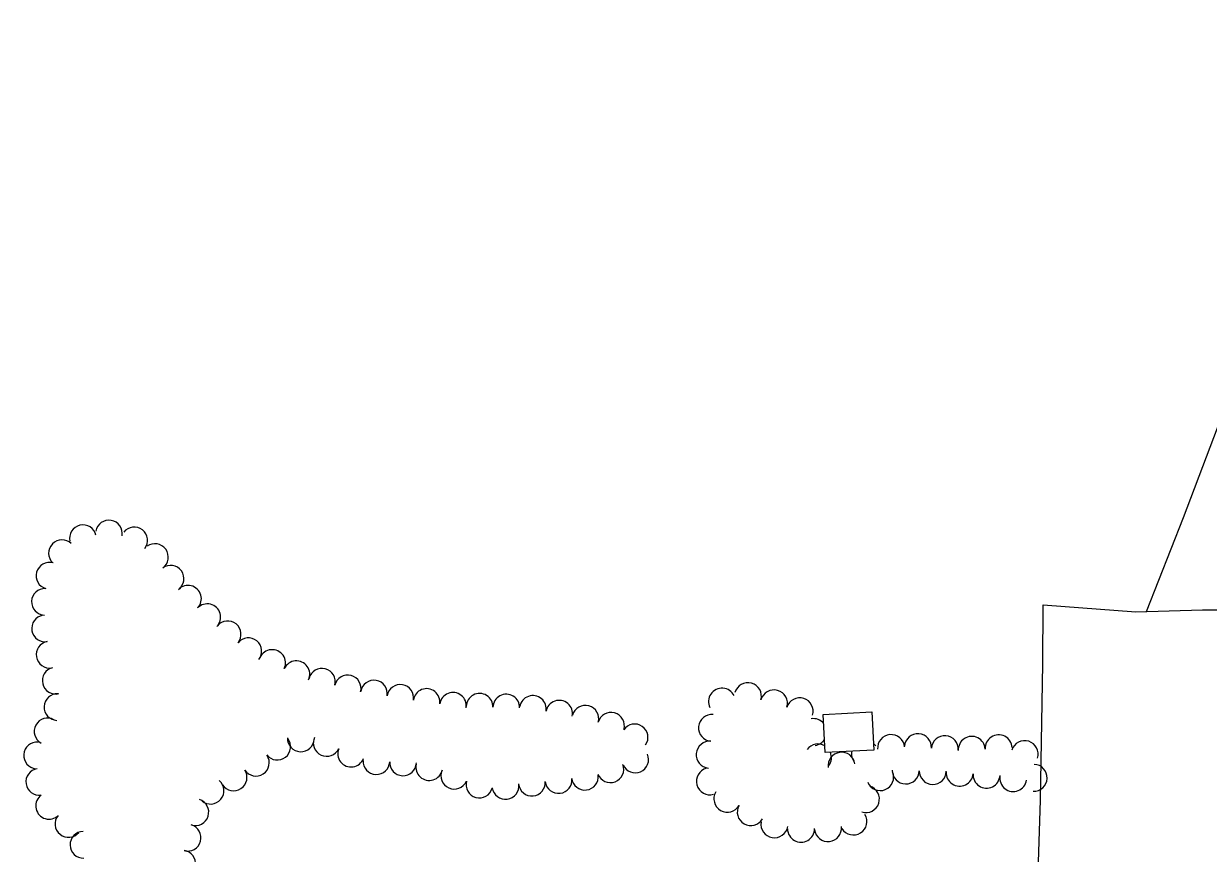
# Model space of a CAD drawing. Extents: x 588843 to 2552415, y 180129 to 269402.
# Drawn here: x 600918.7 to 601242.8, y 183750.3 to 183977.4 of the extents above; entities that cross this region are included whole.
import ezdxf

# ---------------------------------------------------------------- set-up
doc = ezdxf.new("R2010")
doc.units = 0
for name, color, linetype in [('E_BLD', 7, 'Continuous'), ('E_DWY', 7, 'Continuous'), ('E_LAND_TreeLine_P', 7, 'Continuous')]:
    doc.layers.add(name, color=color, linetype=linetype)

msp = doc.modelspace()

# ---------------------------------------------------------------- linework, layer by layer
at = {"layer": 'E_BLD'}
msp.add_lwpolyline([(601137.47, 183788.33), (601150.8, 183789.02), (601151.34, 183778.58), (601138.01, 183777.89)], close=True, dxfattribs=at)
at = {"layer": 'E_DWY'}
for points in [[(601225.89, 183816.48), (601236.04, 183842.24), (601249.6, 183878.11), (601260.58, 183898.13), (601271.29, 183912.9), (601285.89, 183932.46), (601302.99, 183951.44), (601318.04, 183962.97), (601332.84, 183970.94), (601345.17, 183975.75), (601354.6, 183977.41), (601372.86, 183976.63), (601403.49, 183974.25), (601419.65, 183972.44)], [(601195.67, 183725.19), (601196.94, 183764.89), (601197.55, 183802.2), (601197.63, 183818.31), (601223.05, 183816.4), (601241.24, 183816.92), (601257.79, 183816.93)]]:
    msp.add_lwpolyline(points, dxfattribs=at)
at = {"layer": 'E_LAND_TreeLine_P'}
for centre, radius, start, end in [((600942.03, 183837.85), 3.65, 350.2435, 170.2435), ((600934.91, 183836.54), 3.65, 13.0285, 193.0285), ((600948.95, 183835.98), 3.65, 322.1528, 142.1528), ((600929.17, 183832.47), 3.65, 45.9224, 225.9224), ((600954.6, 183831.39), 3.65, 305.8731, 125.8731), ((600925.74, 183826.29), 3.65, 74.5329, 254.5329), ((600958.87, 183825.48), 3.65, 305.8731, 125.8731), ((600924.5, 183819.14), 3.65, 87.5275, 267.5275), ((600963.66, 183820), 3.65, 316.09, 136.09), ((600924.52, 183811.87), 3.65, 99.8791, 279.8791), ((600968.92, 183814.94), 3.65, 316.09, 136.09), ((600974.51, 183810.26), 3.65, 320.7509, 140.7509), ((600980.17, 183805.64), 3.65, 320.7509, 140.7509), ((600925.77, 183804.68), 3.65, 99.8791, 279.8791), ((600986.69, 183802.41), 3.65, 335.2093, 155.2093), ((600993.31, 183799.35), 3.65, 335.2093, 155.2093), ((600927.44, 183797.57), 3.65, 103.4593, 283.4593), ((601000.3, 183797.28), 3.65, 345.3514, 165.3514), ((601007.36, 183795.44), 3.65, 345.3514, 165.3514), ((601014.52, 183794.04), 3.65, 350.5871, 170.5871), ((601021.72, 183792.85), 3.65, 350.5871, 170.5871), ((601116.87, 183793.31), 3.69, 344.5329, 164.5329), ((600927.91, 183790.35), 3.65, 87.5275, 267.5275), ((601028.93, 183791.74), 3.65, 351.6579, 171.6579), ((601036.16, 183790.69), 3.65, 351.6579, 171.6579), ((601043.45, 183790.42), 3.65, 358.2692, 178.2692), ((601050.75, 183790.2), 3.65, 358.2692, 178.2692), ((601058.03, 183789.84), 3.65, 349.6502, 169.6502), ((601109.78, 183791.84), 3.69, 26.1664, 206.1664), ((601123.99, 183791.34), 3.69, 344.5329, 164.5329), ((601131.04, 183789.18), 3.69, 342.8482, 162.8482), ((601065.21, 183788.53), 3.65, 349.6502, 169.6502), ((601072.38, 183787.17), 3.65, 344.5329, 164.5329), ((600925.22, 183783.68), 3.65, 61.5383, 241.5383), ((601079.41, 183785.22), 3.65, 344.5329, 164.5329), ((601107.05, 183784.65), 3.69, 84.8378, 264.8378), ((601134.73, 183783.5), 3.69, 38.9375, 98.7607), ((601085.87, 183782.05), 3.65, 325.3539, 145.3539), ((601163.39, 183779.36), 3.69, 355.8428, 175.8428), ((600922.34, 183777.09), 3.65, 85.1526, 265.1526), ((600988.07, 183779.5), 3.65, 217.9258, 37.9258), ((600994.52, 183781.78), 3.65, 177.0617, 357.0617), ((601001.59, 183780.51), 3.65, 155.0706, 335.0706), ((601106.38, 183777.3), 3.69, 84.6576, 264.6576), ((601136.03, 183776.55), 3.69, 59.1463, 143.1623), ((601134.73, 183783.5), 3.69, 278.7607, 326.9982), ((601148.88, 183777.5), 3.69, 37.1276, 50.0973), ((601156.04, 183779.12), 3.69, 5.089, 185.089), ((601170.75, 183778.82), 3.69, 355.8428, 175.8428), ((601178.11, 183778.63), 3.69, 3.3109, 183.3109), ((601185.48, 183779.06), 3.69, 3.3109, 183.3109), ((601192.59, 183777.46), 3.69, 342.558, 162.558), ((600982.23, 183775.12), 3.65, 213.347, 33.347), ((601008.27, 183777.59), 3.65, 158.3627, 338.3627), ((601086.02, 183775.98), 3.65, 203.8223, 23.8223), ((601142.49, 183774.28), 3.69, 8.0315, 188.0315), ((601136.03, 183776.55), 3.69, 323.1623, 22.603), ((601148.88, 183777.5), 3.69, 167.9257, 217.1276), ((600922.93, 183769.85), 3.65, 98.4954, 278.4954), ((601015.2, 183775.54), 3.65, 177.4403, 357.4403), ((601022.49, 183775.21), 3.65, 177.4403, 357.4403), ((601029.65, 183773.91), 3.65, 167.3953, 347.3953), ((601079.23, 183773.3), 3.65, 200.6522, 20.6522), ((601106.48, 183770.02), 3.69, 105.4967, 285.4967), ((601195.05, 183770.98), 3.69, 267.5275, 87.5275), ((600969.83, 183767.44), 3.65, 229.9093, 49.9093), ((600976.14, 183771.1), 3.65, 213.347, 33.347), ((601036.51, 183771.53), 3.65, 155.6522, 335.6522), ((601043.38, 183769.13), 3.65, 164.5329, 344.5329), ((601057.76, 183769.66), 3.65, 185.5704, 5.5704), ((601065.03, 183770.37), 3.65, 187.0535, 7.0535), ((601072.27, 183771.27), 3.65, 187.0535, 7.0535), ((601153.05, 183771.17), 3.69, 202.4079, 22.4079), ((601160.06, 183773), 3.69, 178.8822, 358.8822), ((601167.44, 183772.85), 3.69, 178.8822, 358.8822), ((601174.8, 183772.36), 3.69, 176.1444, 356.1444), ((601182.16, 183771.86), 3.69, 176.1444, 356.1444), ((601189.47, 183770.91), 3.69, 171.3757, 351.3757), ((601050.52, 183768.74), 3.65, 187.9181, 7.9181), ((601111.24, 183765.26), 3.69, 150.1121, 330.1121), ((601149.15, 183765.15), 3.69, 252.4875, 72.4875), ((600925.64, 183763.3), 3.65, 125.8731, 305.8731), ((600965.67, 183761.56), 3.65, 252.4118, 72.4118), ((600930.93, 183758.34), 3.65, 140.7834, 320.7834), ((601117.64, 183761.58), 3.69, 150.1121, 330.1121), ((601145.75, 183759.03), 3.69, 211.5078, 31.5078), ((600963.56, 183754.57), 3.65, 254.5329, 74.5329), ((601124.12, 183758.26), 3.69, 170.2435, 350.2435), ((601131.39, 183757.04), 3.69, 180.4783, 0.4783), ((601138.77, 183757.21), 3.69, 186.3343, 6.3343), ((600935.04, 183752.64), 3.65, 91.2322, 271.2322), ((600962.1, 183747.44), 3.65, 262.663, 82.663)]:
    msp.add_arc(centre, radius, start, end, dxfattribs=at)

doc.saveas('drawing.dxf')
